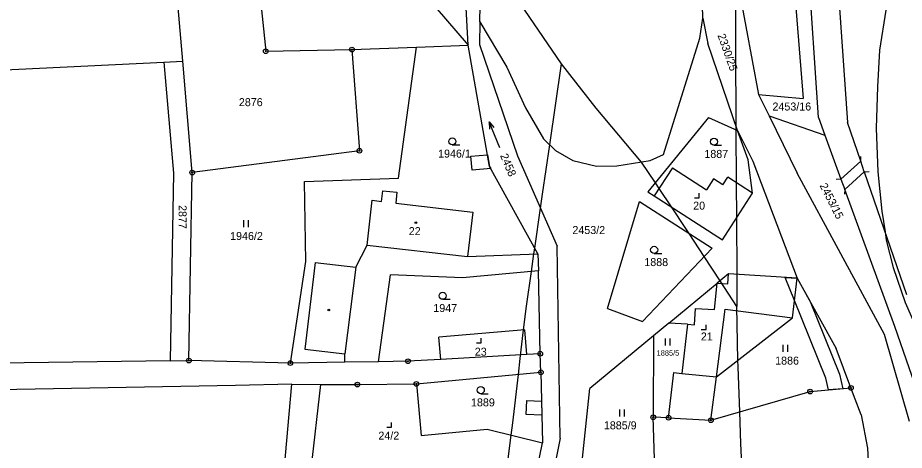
# Model space of a CAD drawing. Extents: x -546762 to -540209, y -1046851 to -1035694.
# Drawn here: x -542572.1 to -542383.9, y -1038794.7 to -1038702.7 of the extents above; entities that cross this region are included whole.
import ezdxf

# ---------------------------------------------------------------- set-up
doc = ezdxf.new("R2010")
doc.units = 0
for name, color, linetype in [('Vrstva 1', 7, 'Continuous'), ('Vrstva 18', 7, 'Continuous'), ('Vrstva 19', 7, 'Continuous'), ('Vrstva 24', 7, 'Continuous'), ('Vrstva 25', 7, 'Continuous'), ('Vrstva 26', 7, 'Continuous'), ('Vrstva 3', 7, 'Continuous'), ('Vrstva 30', 7, 'Continuous'), ('Vrstva 37', 7, 'Continuous'), ('Vrstva 4', 7, 'Continuous'), ('Vrstva 52', 7, 'Continuous')]:
    doc.layers.add(name, color=color, linetype=linetype)

msp = doc.modelspace()

# ---------------------------------------------------------------- linework, layer by layer
at = {"layer": 'Vrstva 1'}
for p, q in [((-542501.15, -1038709.49), (-542487.47, -1038708.96)), ((-542414.8, -1038719.01), (-542412.57, -1038723.58)), ((-542412.57, -1038723.58), (-542400.72, -1038727.7)), ((-542412.57, -1038723.58), (-542406.64, -1038735.75)), ((-542402.1, -1038723.9), (-542400.72, -1038727.7)), ((-542400.72, -1038727.7), (-542397.31, -1038737.05)), ((-542514.23, -1038776.14), (-542510.92, -1038754.54)), ((-542461.17, -1038774.15), (-542461.57, -1038756.5)), ((-542495.52, -1038775.85), (-542492.93, -1038757.36)), ((-542464.02, -1038774.31), (-542464.47, -1038769.09)), ((-542482.3, -1038775.36), (-542482.71, -1038770.65)), ((-542502.65, -1038775.96), (-542502.65, -1038774.21)), ((-542461.04, -1038778.11), (-542460.71, -1038793.1)), ((-542507.84, -1038780.69), (-542509.9, -1038798.71)), ((-542487.47, -1038780.58), (-542486.44, -1038791.51)), ((-542452.18, -1038796.35), (-542450.63, -1038781.52))]:
    msp.add_line(p, q, dxfattribs=at)
for points in [[(-542422.87, -1038675.6), (-542414.8, -1038719.01)], [(-542474, -1038703.57), (-542473.52, -1038679.45)], [(-542408.26, -1038683.76), (-542405.33, -1038719.86)], [(-542521.63, -1038688.77), (-542519.46, -1038709.83)], [(-542537.06, -1038711.98), (-542539, -1038689.85)], [(-542402.1, -1038723.9), (-542404.26, -1038691.14)], [(-542398.17, -1038692.57), (-542395.95, -1038725.01)], [(-542476.45, -1038708.53), (-542477.16, -1038695.26)], [(-542426.63, -1038702.83), (-542426.79, -1038697.17)], [(-542483.49, -1038700.37), (-542476.45, -1038708.53)], [(-542474, -1038703.57), (-542474.1, -1038708.42)], [(-542474, -1038703.57), (-542468.25, -1038713.21)], [(-542427.27, -1038707.1), (-542426.63, -1038702.83)], [(-542426.63, -1038702.83), (-542425.59, -1038708.19)], [(-542434.99, -1038731.8), (-542427.27, -1038707.1)], [(-542419.3, -1038726.66), (-542425.59, -1038708.19)], [(-542519.46, -1038709.83), (-542501.15, -1038709.49)], [(-542501.15, -1038709.49), (-542499.56, -1038730.99)], [(-542491.25, -1038736.86), (-542487.47, -1038708.96)], [(-542487.47, -1038708.96), (-542476.45, -1038708.53)], [(-542471.91, -1038734.37), (-542476.45, -1038708.53)], [(-542474.1, -1038708.42), (-542465.99, -1038732.1)], [(-542541.06, -1038712.17), (-542537.06, -1038711.98)], [(-542535.07, -1038735.63), (-542537.06, -1038711.98)], [(-542684.94, -1038719.14), (-542541.06, -1038712.17)], [(-542541.06, -1038712.17), (-542539.07, -1038735.76)], [(-542468.25, -1038713.21), (-542464.33, -1038721.89)], [(-542414.8, -1038719.01), (-542405.33, -1038719.86)], [(-542464.33, -1038721.89), (-542460.5, -1038728.47)], [(-542425.42, -1038723.9), (-542438.29, -1038739.74)], [(-542425.42, -1038723.9), (-542419.3, -1038726.66)], [(-542393.13, -1038733.21), (-542395.95, -1038725.01)], [(-542416.99, -1038732.9), (-542419.3, -1038726.66)], [(-542419.3, -1038726.66), (-542416.04, -1038733.25)], [(-542460.5, -1038728.47), (-542457.9, -1038730.94)], [(-542499.56, -1038730.99), (-542535.07, -1038735.63)], [(-542465.99, -1038732.1), (-542457.6, -1038751.27)], [(-542457.9, -1038730.94), (-542454.25, -1038733.08)], [(-542437.85, -1038733.1), (-542434.99, -1038731.8)], [(-542461.66, -1038752.91), (-542471.91, -1038734.37)], [(-542454.25, -1038733.08), (-542449.19, -1038734.28)], [(-542449.19, -1038734.28), (-542444.92, -1038734.2)], [(-542444.92, -1038734.2), (-542437.85, -1038733.1)], [(-542433.1, -1038734.63), (-542436.95, -1038740.6)], [(-542433.1, -1038734.63), (-542425.9, -1038739.28)], [(-542416.1, -1038740), (-542416.99, -1038732.9)], [(-542416.04, -1038733.25), (-542406.6, -1038758.1)], [(-542392.36, -1038735.45), (-542393.13, -1038733.21)], [(-542539.07, -1038735.76), (-542539.78, -1038775.66)], [(-542535.78, -1038775.61), (-542535.07, -1038735.63)], [(-542388.04, -1038770.06), (-542406.64, -1038735.75)], [(-542392.36, -1038735.45), (-542383.38, -1038761.59)], [(-542511.23, -1038737.54), (-542491.25, -1038736.86)], [(-542510.92, -1038754.54), (-542511.23, -1038737.54)], [(-542424.39, -1038736.94), (-542425.9, -1038739.28)], [(-542422.38, -1038738.23), (-542424.39, -1038736.94)], [(-542422.38, -1038738.23), (-542421.35, -1038736.62)], [(-542416.1, -1038740), (-542421.35, -1038736.62)], [(-542397.31, -1038737.05), (-542396.51, -1038739.26)], [(-542494.84, -1038741.77), (-542494.58, -1038739.49)], [(-542494.58, -1038739.49), (-542491.6, -1038739.84)], [(-542491.6, -1038739.84), (-542491.86, -1038742.12)], [(-542438.29, -1038739.74), (-542436.95, -1038740.6)], [(-542422.49, -1038749.92), (-542416.1, -1038740)], [(-542385.91, -1038768.34), (-542396.51, -1038739.26)], [(-542497.95, -1038751.07), (-542496.83, -1038741.54)], [(-542496.83, -1038741.54), (-542494.84, -1038741.77)], [(-542491.86, -1038742.12), (-542475.5, -1038744.04)], [(-542446.89, -1038764.53), (-542440.11, -1038741.79)], [(-542440.11, -1038741.79), (-542424.66, -1038751.74)], [(-542436.95, -1038740.6), (-542422.49, -1038749.92)], [(-542475.5, -1038744.04), (-542476.61, -1038753.48)], [(-542500.3, -1038755.77), (-542497.95, -1038751.07)], [(-542456.92, -1038792.13), (-542457.6, -1038751.27)], [(-542476.61, -1038753.48), (-542461.66, -1038752.91)], [(-542461.66, -1038752.91), (-542461.57, -1038756.5)], [(-542439.49, -1038767.28), (-542424.66, -1038751.74)], [(-542508.93, -1038754.77), (-542511.14, -1038773.21)], [(-542508.93, -1038754.77), (-542500.3, -1038755.77)], [(-542461.57, -1038756.5), (-542477.67, -1038758.03)], [(-542421.19, -1038757.15), (-542423.6, -1038759.14)], [(-542406.6, -1038758.1), (-542421.19, -1038757.15)], [(-542477.67, -1038758.03), (-542492.93, -1038757.36)], [(-542433.86, -1038767.64), (-542423.6, -1038759.14)], [(-542407.61, -1038766.54), (-542406.6, -1038758.1)], [(-542406.6, -1038758.1), (-542398.34, -1038773.06)], [(-542446.89, -1038764.53), (-542439.49, -1038767.28)], [(-542423.74, -1038779.07), (-542407.61, -1038766.54)], [(-542433.86, -1038767.64), (-542437.09, -1038770.32)], [(-542429.87, -1038767.9), (-542433.86, -1038767.64)], [(-542429.87, -1038767.9), (-542431.07, -1038778.33)], [(-542379.8, -1038785.97), (-542385.91, -1038768.34)], [(-542464.47, -1038769.09), (-542482.71, -1038770.65)], [(-542437.09, -1038770.32), (-542450.63, -1038781.52)], [(-542437.09, -1038770.32), (-542437.18, -1038787.66)], [(-542382.73, -1038788.59), (-542388.04, -1038770.06)], [(-542511.14, -1038773.21), (-542502.65, -1038774.21)], [(-542461.17, -1038774.15), (-542464.02, -1038774.31)], [(-542461.04, -1038778.11), (-542461.17, -1038774.15)], [(-542395.2, -1038781.44), (-542398.34, -1038773.06)], [(-542539.78, -1038775.66), (-542658.71, -1038777.28)], [(-542539.78, -1038775.66), (-542535.78, -1038775.61)], [(-542514.23, -1038776.14), (-542535.78, -1038775.61)], [(-542502.65, -1038775.96), (-542514.23, -1038776.14)], [(-542495.52, -1038775.85), (-542502.65, -1038775.96)], [(-542489.25, -1038775.76), (-542495.52, -1038775.85)], [(-542482.3, -1038775.36), (-542489.25, -1038775.76)], [(-542464.02, -1038774.31), (-542482.3, -1038775.36)], [(-542487.47, -1038780.58), (-542461.04, -1038778.11)], [(-542433.93, -1038787.76), (-542432.77, -1038778.13)], [(-542432.77, -1038778.13), (-542431.07, -1038778.33)], [(-542424.94, -1038788.31), (-542423.74, -1038779.07)], [(-542525.85, -1038780.88), (-542641.97, -1038783.05)], [(-542513.89, -1038780.66), (-542525.85, -1038780.88)], [(-542518.8, -1038835.68), (-542513.89, -1038780.66)], [(-542513.89, -1038780.66), (-542507.84, -1038780.69)], [(-542507.84, -1038780.69), (-542499.99, -1038780.72)], [(-542499.99, -1038780.72), (-542487.47, -1038780.58)], [(-542403.87, -1038782.21), (-542395.2, -1038781.44)], [(-542393.06, -1038787.16), (-542395.2, -1038781.44)], [(-542424.94, -1038788.31), (-542403.87, -1038782.21)], [(-542393.06, -1038787.16), (-542391.7, -1038794.23)], [(-542433.93, -1038787.76), (-542437.18, -1038787.66)], [(-542436.92, -1038796.52), (-542437.18, -1038787.66)], [(-542433.93, -1038787.76), (-542424.94, -1038788.31)], [(-542486.44, -1038791.51), (-542472.46, -1038790.2)], [(-542472.46, -1038790.2), (-542460.71, -1038793.1)], [(-542456.92, -1038792.13), (-542460.99, -1038812.14)], [(-542462.76, -1038803.07), (-542460.71, -1038793.1)], [(-542391.7, -1038794.23), (-542391.34, -1038800.87)]]:
    msp.add_lwpolyline(points, dxfattribs=at)
at = {"layer": 'Vrstva 24'}
for centre, radius in [((-542519.46, -1038709.83), 0.5), ((-542519.46, -1038709.83), 0.1), ((-542501.15, -1038709.49), 0.5), ((-542501.15, -1038709.49), 0.1), ((-542499.56, -1038730.99), 0.5), ((-542499.56, -1038730.99), 0.1), ((-542535.07, -1038735.63), 0.5), ((-542535.07, -1038735.63), 0.1), ((-542461.17, -1038774.15), 0.5), ((-542461.17, -1038774.15), 0.1), ((-542535.78, -1038775.61), 0.5), ((-542535.78, -1038775.61), 0.1), ((-542514.23, -1038776.14), 0.5), ((-542514.23, -1038776.14), 0.1), ((-542489.25, -1038775.76), 0.5), ((-542489.25, -1038775.76), 0.1), ((-542461.04, -1038778.11), 0.5), ((-542461.04, -1038778.11), 0.1), ((-542499.99, -1038780.72), 0.5), ((-542499.99, -1038780.72), 0.1), ((-542487.47, -1038780.58), 0.5), ((-542487.47, -1038780.58), 0.1), ((-542403.87, -1038782.21), 0.5), ((-542395.2, -1038781.44), 0.5), ((-542395.2, -1038781.44), 0.1), ((-542403.87, -1038782.21), 0.1), ((-542437.18, -1038787.66), 0.5), ((-542433.93, -1038787.76), 0.5), ((-542437.18, -1038787.66), 0.1), ((-542433.93, -1038787.76), 0.1), ((-542424.94, -1038788.31), 0.5), ((-542424.94, -1038788.31), 0.1)]:
    msp.add_circle(centre, radius, dxfattribs=at)
at = {"layer": 'Vrstva 25'}
for p, q in [((-542479.84, -1038729.76), (-542478.24, -1038729.76)), ((-542424.28, -1038729.82), (-542422.68, -1038729.82)), ((-542524.13, -1038747.27), (-542524.13, -1038745.77)), ((-542523.13, -1038747.27), (-542523.13, -1038745.77)), ((-542436.98, -1038752.82), (-542435.38, -1038752.82)), ((-542481.88, -1038762.59), (-542480.28, -1038762.59)), ((-542434.56, -1038772.42), (-542434.56, -1038770.92)), ((-542433.56, -1038772.42), (-542433.56, -1038770.92)), ((-542409.58, -1038773.77), (-542409.58, -1038772.27)), ((-542408.58, -1038773.77), (-542408.58, -1038772.27)), ((-542473.8, -1038782.65), (-542472.2, -1038782.65)), ((-542444.25, -1038787.52), (-542444.25, -1038786.02)), ((-542443.25, -1038787.52), (-542443.25, -1038786.02))]:
    msp.add_line(p, q, dxfattribs=at)
for points in [[(-542469.77, -1038730.4), (-542472.01, -1038724.84), (-542471.91, -1038726.42)], [(-542472.01, -1038724.84), (-542470.99, -1038726.04)], [(-542428.45, -1038741.02), (-542427.45, -1038741.02), (-542427.45, -1038740.02)], [(-542426.97, -1038768.98), (-542425.97, -1038768.98), (-542425.97, -1038767.98)], [(-542474.69, -1038771.83), (-542473.69, -1038771.83), (-542473.69, -1038770.83)], [(-542493.73, -1038789.76), (-542492.73, -1038789.76), (-542492.73, -1038788.76)]]:
    msp.add_lwpolyline(points, dxfattribs=at)
for centre, radius in [((-542479.84, -1038729.01), 0.75), ((-542424.28, -1038729.07), 0.75), ((-542487.58, -1038746.29), 0.175), ((-542436.98, -1038752.07), 0.75), ((-542481.88, -1038761.84), 0.75), ((-542506.07, -1038764.86), 0.175), ((-542473.8, -1038781.9), 0.75)]:
    msp.add_circle(centre, radius, dxfattribs=at)
at = {"layer": 'Vrstva 26'}
for p, q in [((-542393.13, -1038733.21), (-542393.09, -1038732.21)), ((-542392.36, -1038735.45), (-542391.36, -1038735.41)), ((-542397.31, -1038737.05), (-542398.31, -1038737.09)), ((-542396.51, -1038739.26), (-542396.55, -1038740.26))]:
    msp.add_line(p, q, dxfattribs=at)
at = {"layer": 'Vrstva 3'}
for points in [[(-542494.84, -1038741.77), (-542494.58, -1038739.49)], [(-542494.58, -1038739.49), (-542491.6, -1038739.84)], [(-542491.6, -1038739.84), (-542491.86, -1038742.12)], [(-542497.95, -1038751.07), (-542496.83, -1038741.54)], [(-542496.83, -1038741.54), (-542494.84, -1038741.77)], [(-542491.86, -1038742.12), (-542475.5, -1038744.04)], [(-542475.5, -1038744.04), (-542476.61, -1038753.48)], [(-542497.95, -1038751.07), (-542476.61, -1038753.48)]]:
    msp.add_lwpolyline(points, dxfattribs=at)
at = {"layer": 'Vrstva 30'}
for points in [[(-542475.65, -1038735.12), (-542475.9, -1038732.13), (-542472.35, -1038731.84), (-542471.91, -1038734.37), (-542471.68, -1038734.79), (-542475.65, -1038735.12)], [(-542400.51, -1038779.37), (-542407.17, -1038762.87), (-542409.16, -1038757.93), (-542406.6, -1038758.1), (-542403.86, -1038763.06), (-542397.65, -1038778.47), (-542396.92, -1038781.59), (-542399.94, -1038781.86), (-542400.51, -1038779.37)], [(-542464.15, -1038787.07), (-542463.99, -1038784.07), (-542460.91, -1038784.24), (-542460.84, -1038787.24), (-542464.15, -1038787.07)]]:
    msp.add_lwpolyline(points, dxfattribs=at)
at = {"layer": 'Vrstva 37'}
msp.add_circle((-542487.58, -1038746.29), 0.175, dxfattribs=at)
at = {"layer": 'Vrstva 4'}
for points in [[(-542397.31, -1038737.05), (-542393.13, -1038733.21)], [(-542396.51, -1038739.26), (-542392.36, -1038735.45)], [(-542497.95, -1038751.07), (-542476.61, -1038753.48)], [(-542500.3, -1038755.77), (-542502.65, -1038774.21)], [(-542421.33, -1038759.29), (-542421.19, -1038757.15)], [(-542424.18, -1038764.77), (-542423.6, -1038759.14)], [(-542423.6, -1038759.14), (-542421.33, -1038759.29)], [(-542428.4, -1038768), (-542428.17, -1038764.51)], [(-542428.17, -1038764.51), (-542424.18, -1038764.77)], [(-542423.74, -1038779.07), (-542421.88, -1038764.69)], [(-542421.88, -1038764.69), (-542407.61, -1038766.54)], [(-542429.87, -1038767.9), (-542428.4, -1038768)], [(-542431.07, -1038778.33), (-542423.74, -1038779.07)]]:
    msp.add_lwpolyline(points, dxfattribs=at)
at = {"layer": 'Vrstva 52'}
for points in [[(-542456.64, -1038712.51), (-542467.36, -1038696.81), (-542473.64, -1038685.3), (-542475.2, -1038682.43), (-542476.2, -1038680.22), (-542479.84, -1038672.16), (-542482.42, -1038660.7), (-542482.72, -1038659.35), (-542485.59, -1038643.92), (-542485.61, -1038643.73), (-542487.31, -1038623.71), (-542487.68, -1038619.33), (-542487.46, -1038609.8)], [(-542419.8, -1038692.08), (-542419.62, -1038725.71), (-542419.61, -1038726.52), (-542419.55, -1038737.77), (-542419.52, -1038745.3), (-542419.45, -1038757.26), (-542419.41, -1038764.14)], [(-542387.78, -1038701.12), (-542389.12, -1038709.64), (-542389.57, -1038717.41), (-542389.87, -1038726.22), (-542389.5, -1038735.48), (-542388.61, -1038743.85), (-542387.96, -1038748.24), (-542387.71, -1038749.98), (-542386.22, -1038755.81), (-542383.68, -1038763.28), (-542380.69, -1038770), (-542376.36, -1038776.73), (-542367.4, -1038787.64), (-542366.59, -1038788.49), (-542352.57, -1038803.11), (-542336.21, -1038819.92)], [(-542469.33, -1038807.17), (-542467.31, -1038791.47), (-542466.98, -1038788.86), (-542465.79, -1038778.55), (-542465.4, -1038775.18), (-542464.69, -1038769.11), (-542464.1, -1038764.02), (-542463.05, -1038756.64), (-542462.52, -1038752.94), (-542462.34, -1038751.68), (-542461.13, -1038743.21), (-542460.7, -1038740.22), (-542459.16, -1038729.74), (-542456.64, -1038712.51)], [(-542419.41, -1038764.14), (-542423, -1038758.64), (-542426.35, -1038753.51), (-542429.57, -1038748.58), (-542430.24, -1038747.55), (-542433.31, -1038742.95), (-542435.93, -1038739.02), (-542436.73, -1038737.82), (-542439.68, -1038733.4), (-542449.32, -1038721.92), (-542456.64, -1038712.51)], [(-542402.72, -1038851.35), (-542407.05, -1038843.28), (-542410.22, -1038836.16), (-542410.64, -1038835.21), (-542413.18, -1038828), (-542413.65, -1038826.5), (-542415.57, -1038820.26), (-542415.64, -1038819.86), (-542416.75, -1038813.01), (-542416.91, -1038812.04), (-542418.1, -1038803.52), (-542418.55, -1038793.21), (-542418.8, -1038786.53), (-542419.15, -1038776.92), (-542419.18, -1038775.53), (-542419.41, -1038764.14)]]:
    msp.add_lwpolyline(points, dxfattribs=at)

# ---------------------------------------------------------------- texts
at = {"layer": 'Vrstva 18'}
for s, rotation, p in [('2330/25', 289.5221, (-542423.55, -1038706.46)), ('2458', 292.876, (-542469.73, -1038732.01)), ('2453/15', 297, (-542401.91, -1038738.39)), ('2877', 269.9777, (-542537.95, -1038742.55))]:
    msp.add_text(s, height=1.7, rotation=rotation, dxfattribs=at).set_placement(p)
for s, height, p in [('2876', 1.7, (-542525.16, -1038721.52)), ('2453/16', 1.7, (-542411.86, -1038722.45)), ('1946/1', 1.7, (-542482.86, -1038732.46)), ('1887', 1.7, (-542426.32, -1038732.52)), ('2453/2', 1.7, (-542454.34, -1038748.71)), ('1946/2', 1.7, (-542527.02, -1038749.97)), ('1888', 1.7, (-542439.07, -1038755.52)), ('1947', 1.7, (-542483.87, -1038765.29)), ('1885/5', 1.14, (-542436.46, -1038774.56)), ('1886', 1.7, (-542411.29, -1038776.47)), ('1889', 1.7, (-542475.87, -1038785.35)), ('1885/9', 1.7, (-542447.66, -1038790.23))]:
    msp.add_text(s, height=height, dxfattribs=at).set_placement(p)
at = {"layer": 'Vrstva 19'}
for s, p in [('20', (-542428.7, -1038743.52)), ('22', (-542489.09, -1038748.94)), ('21', (-542427.07, -1038771.34)), ('23', (-542475.07, -1038774.57)), ('24/2', (-542495.53, -1038792.42))]:
    msp.add_text(s, height=1.7, dxfattribs=at).set_placement(p)

doc.saveas('drawing.dxf')
